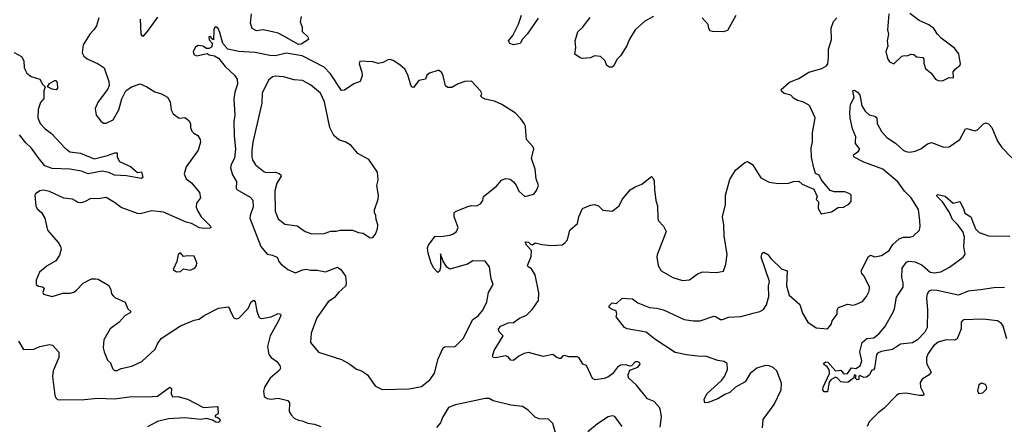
# Model space of a CAD drawing. Extents: x 2056909 to 2160450, y 827444 to 1016825.
# Tile 406 of 501: x 2099505 to 2106783, y 974300 to 977291. Entities that reach past the tile are written whole.
import ezdxf

# ---------------------------------------------------------------- set-up
doc = ezdxf.new("R2010")
doc.units = 0

msp = doc.modelspace()

# ---------------------------------------------------------------- linework, layer by layer
at = {"layer": '0CON10XD'}
for points in [[(2101586.2, 977315), (2101579.2, 977275), (2101592, 977235), (2101594, 977205), (2101635.4, 977165.4), (2101639.2, 977145), (2101585, 977110.7), (2101565, 977107.1), (2101458.1, 977168.1), (2101415, 977191.3), (2101375, 977202.5), (2101305.4, 977215.4), (2101255, 977208.5), (2101222.9, 977225), (2101211.8, 977265), (2101217.9, 977335)], [(2103337.8, 977302.2), (2103256.4, 977183.6), (2103222, 977148), (2103205, 977114.4), (2103155, 977105.6), (2103128, 977115), (2103118.6, 977135), (2103151.1, 977175), (2103193.1, 977256.9), (2103215.4, 977325)], [(2104798.3, 977321.7), (2104737.7, 977212.3), (2104705, 977201.2), (2104626.4, 977203.6), (2104609.5, 977209.5), (2104598.8, 977225), (2104593.3, 977255), (2104548.8, 977305)], [(2105930, 977335), (2105920.8, 977215), (2105927.5, 977185), (2105916.2, 977135), (2105921.2, 977095), (2105908, 977055), (2105920.8, 977005), (2105935, 976978.8), (2105965.8, 976964.2), (2106025, 977022.5), (2106045, 977027.5), (2106065, 977023.8), (2106095, 977036.7), (2106114, 977034), (2106135, 977016.2), (2106181.7, 977011.7), (2106189.3, 976999.3), (2106189.3, 976969.3), (2106199.3, 976929.3), (2106242.5, 976895), (2106275, 976852.5), (2106295, 976842.5), (2106325, 976840), (2106375, 976863.8), (2106408.6, 976861.4), (2106406.2, 976905), (2106423, 976927), (2106455, 976952.5), (2106460, 976965), (2106447.9, 977037.9), (2106415, 977080), (2106317.5, 977155), (2106288.8, 977185), (2106263.3, 977225), (2106225, 977253.3), (2106154.2, 977284.2), (2106085, 977336.7)], [(2100090, 977305), (2100073.6, 977246.4), (2100053.3, 977215), (2100023.8, 977185), (2099974.3, 977105), (2099966.7, 977045), (2099980.5, 977020.5), (2100002.9, 977002.9), (2100084.6, 976964.6), (2100130.8, 976935), (2100164.3, 976834.3), (2100165.7, 976805), (2100154.5, 976775.5), (2100086.2, 976685), (2100063.8, 976635), (2100071.2, 976585), (2100105, 976540), (2100125, 976526.7), (2100145, 976526.2), (2100195, 976550), (2100239.2, 976625), (2100259.2, 976705), (2100290, 976765), (2100332.5, 976795), (2100395, 976818), (2100445, 976795.8), (2100505, 976758), (2100553.6, 976743.6), (2100598.8, 976718.8), (2100617.5, 976685), (2100624.3, 976625), (2100638.8, 976595), (2100685, 976562.5), (2100725, 976567.7), (2100756.2, 976545), (2100768.8, 976525), (2100768.1, 976495), (2100777.4, 976467.4), (2100791.6, 976451.6), (2100822.2, 976435), (2100839.2, 976405), (2100840.8, 976385), (2100823.4, 976326.6)], [(2100525, 977310), (2100447.1, 977205), (2100415, 977167.5), (2100403.8, 977185), (2100399.4, 977295)], [(2103083.8, 975036.2), (2103115, 975051.1), (2103155, 975053.3), (2103198.8, 975085), (2103252.2, 975107.8), (2103292, 975148), (2103339.4, 975215), (2103343.1, 975273.1), (2103315.4, 975405), (2103288.7, 975448.7), (2103264.2, 975465), (2103258.9, 975475), (2103285, 975540), (2103288, 975585), (2103252.5, 975625), (2103241.4, 975648.6), (2103265, 975647.3), (2103281.3, 975631.3), (2103295, 975628.2), (2103315, 975641.4), (2103365, 975629.4), (2103435, 975622.2), (2103515, 975628), (2103535, 975641.2), (2103554, 975665), (2103572.5, 975735), (2103628, 975785), (2103638.8, 975835), (2103665, 975896.2), (2103725, 975921.4), (2103755, 975926), (2103782.5, 975915), (2103815, 975883.3), (2103885, 975876.7), (2103936.7, 975915), (2103958, 975962), (2104016.4, 976033.6), (2104055, 976056.7), (2104105, 976076), (2104175, 976132.5), (2104185, 976122.5), (2104195, 976100), (2104196.2, 976035), (2104207.5, 975955), (2104220, 975915), (2104221.4, 975821.4), (2104226.2, 975805), (2104264.1, 975764.1), (2104283.8, 975725), (2104217.7, 975552.3), (2104213.8, 975535), (2104224, 975475), (2104246.7, 975435), (2104333.3, 975385), (2104405, 975362.5), (2104455, 975369.2), (2104515, 975412.9), (2104555, 975426.7), (2104655, 975422.2), (2104707.3, 975432.7), (2104724.3, 975485), (2104734.2, 975555.8), (2104712.7, 975692.7), (2104710.8, 975775), (2104698.9, 975835), (2104722.5, 975925), (2104721.4, 975995), (2104755, 976110), (2104795, 976178.8), (2104865, 976236.2), (2104885, 976243.8), (2104921.7, 976221.7), (2104982.3, 976122.3), (2105045, 976091.2), (2105115, 976080), (2105187.7, 976082.3), (2105225, 976096.2), (2105265, 976096.7), (2105290, 976075), (2105375, 976037.5), (2105400, 975985), (2105393, 975963), (2105410, 975945), (2105406.7, 975895), (2105430, 975855), (2105505, 975870), (2105555, 975903.3), (2105595, 975906.2), (2105633.6, 975926.4), (2105651.7, 975948.3), (2105650, 975995), (2105640, 976005), (2105605, 976018.8), (2105525, 976018.8), (2105495, 976027.5), (2105429.3, 976109.3), (2105415, 976142.5), (2105387.5, 976155), (2105376, 976195), (2105358.8, 976275), (2105355.8, 976345), (2105365.8, 976385), (2105364.4, 976455), (2105383.8, 976565), (2105345, 976652.5), (2105335, 976662.5), (2105295, 976683.3), (2105255, 976693.8), (2105225, 976711.2), (2105203.9, 976733.9), (2105155, 976746.2), (2105135, 976763.3), (2105134, 976775), (2105195, 976830), (2105265, 976855.8), (2105337, 976903), (2105435, 976931.2), (2105469.7, 976950.3), (2105477.5, 976965), (2105484, 977015), (2105482.7, 977072.7), (2105505.6, 977144.4), (2105502.7, 977227.3), (2105521.7, 977278.3), (2105545, 977303.8)], [(2104188.8, 977315), (2104125, 977280), (2104054.5, 977215.5), (2104012.1, 977147.9), (2103993.2, 977096.8), (2103946.8, 977023.2), (2103921.2, 976998.8), (2103895, 976947.5), (2103885, 976941.2), (2103865, 976941.2), (2103845, 976953.3), (2103829.2, 976989.2), (2103798.1, 977018.1), (2103755, 977023.8), (2103725, 977008.8), (2103665, 977004), (2103648, 977008), (2103607.5, 977037.5), (2103617.1, 977085), (2103611.4, 977135), (2103629.7, 977200.3), (2103666.4, 977233.6), (2103722.1, 977307.9)], [(2102185, 974558.8), (2102385, 974563.8), (2102475, 974578.8), (2102539.1, 974630.9), (2102570.9, 974679.1), (2102598.9, 974785), (2102634.3, 974865.7), (2102645, 974873.3), (2102725, 974876.7), (2102782, 974935), (2102854.5, 975075), (2102895, 975102.5), (2102929.5, 975145), (2102956.9, 975205), (2102970.8, 975275), (2103003.8, 975335), (2102991.2, 975375), (2102978.8, 975465), (2102945, 975505.8), (2102855, 975508), (2102815, 975483.3), (2102685, 975448), (2102663, 975463), (2102632.3, 975512.3), (2102615, 975560), (2102615, 975460), (2102607.7, 975432.3), (2102595, 975423.3), (2102565, 975457.5), (2102545, 975500), (2102523.8, 975565), (2102520, 975605), (2102526.4, 975623.6), (2102575, 975690), (2102617.5, 975687.5), (2102685, 975698.6), (2102706.7, 975705), (2102733.8, 975725), (2102745.8, 975755), (2102715.7, 975835), (2102715.8, 975864.2), (2102725.7, 975874.3), (2102818.7, 975911.3), (2102845, 975917.5), (2102885, 975916.2), (2102910.5, 975929.5), (2102927.5, 975955), (2102932.5, 975985), (2103029.5, 976060.5), (2103067.5, 976105), (2103095, 976117.5), (2103131.7, 976111.7), (2103155, 976092.5), (2103175, 976067.5), (2103195, 976023.3), (2103240, 975985), (2103305, 976002.5), (2103325, 976027.5), (2103338.8, 976065), (2103323.6, 976113.6), (2103315.6, 976185.6), (2103288, 976265), (2103306.1, 976336.1), (2103297.5, 976355), (2103252.5, 976405), (2103247.5, 976465), (2103243, 976503), (2103233.6, 976523.6), (2103209.5, 976559.5), (2103169.7, 976599.7), (2103070, 976665), (2103015, 976688.1), (2102945, 976702.5), (2102925, 976713.8), (2102913.3, 976725), (2102920, 976745), (2102912.5, 976765), (2102845, 976835.7), (2102795, 976834.4), (2102745, 976816.9), (2102700.5, 976789.5), (2102669.5, 976789.5), (2102651.4, 976801.4), (2102636.2, 976875), (2102625, 976897.5), (2102605, 976916.7), (2102595, 976916.7), (2102533.9, 976896.1), (2102515, 976880), (2102505, 976852.5), (2102455, 976842.5), (2102415, 976790), (2102405, 976793.3), (2102397, 976807), (2102375, 976883.8), (2102351.4, 976925), (2102315, 976958.6), (2102265, 976990), (2102244.2, 976995.8), (2102225.9, 976994.1), (2102192.5, 976975), (2102155, 976966.2), (2102115, 976978.8), (2102020, 976985), (2102013.3, 976965), (2102033, 976903), (2102036.7, 976875), (2102022.5, 976835), (2101975, 976816), (2101905, 976770), (2101885, 976768.8), (2101802, 976892), (2101755, 976940.8), (2101593.5, 977023.5), (2101475, 977042.7), (2101395, 977024.6), (2101355, 977025.5), (2101245, 977048.5), (2101125.5, 977055.5), (2101044.3, 977074.3), (2101006.2, 977115), (2100985, 977197.5), (2100972.5, 977225), (2100955, 977237.5), (2100945, 977230), (2100940, 977215), (2100938.3, 977141.7), (2100925, 977150), (2100916.2, 977166.2), (2100903.8, 977165), (2100905, 977142.5), (2100930, 977115), (2100923, 977087), (2100905, 977077.5), (2100885, 977077.5), (2100860, 977095), (2100825, 977100), (2100805, 977087.5), (2100787.5, 977055), (2100793.6, 977033.6), (2100815, 977023.3), (2100891.7, 977041.7), (2100905, 977032.5), (2100945, 977023.3), (2100975.6, 977005.6), (2101024.1, 976944.1), (2101092.2, 976882.2), (2101112.4, 976852.4), (2101114.4, 976815), (2101095.4, 976754.6), (2101088.1, 976705), (2101095.7, 976585), (2101088.1, 976535), (2101090, 976435), (2101100.9, 976335), (2101093.6, 976266.4), (2101068.3, 976221.7), (2101064.4, 976195), (2101078.6, 976145), (2101108.6, 976095), (2101106, 976045), (2101111.2, 976035), (2101208.9, 975978.9), (2101227.6, 975957.6), (2101231.3, 975908.7), (2101208.1, 975845), (2101206.9, 975825), (2101286.9, 975615), (2101335, 975558.8), (2101375, 975550.6), (2101406.7, 975536.7), (2101414.2, 975525), (2101420, 975505), (2101435.7, 975485.7), (2101486.7, 975445), (2101545, 975418.8), (2101595, 975442), (2101625, 975447.5), (2101655, 975438.8), (2101705, 975440.6), (2101765, 975428.1), (2101855, 975462), (2101880, 975445), (2101914, 975395), (2101919.2, 975345), (2101915.6, 975325), (2101860.6, 975275), (2101832.6, 975237.4), (2101784.3, 975205), (2101702.2, 975087.8), (2101658.6, 974975), (2101654.2, 974905), (2101715, 974834.3), (2101885, 974778.8), (2101946.7, 974745), (2101995, 974708.8), (2102032.5, 974695), (2102076.7, 974665), (2102118, 974605), (2102135, 974582), (2102185, 974558.8)], [(2099465, 977048.8), (2099518.3, 977018.3), (2099537.1, 976987.1), (2099539.1, 976935), (2099557, 976897), (2099591.1, 976871.1), (2099655, 976852.2), (2099673.5, 976815), (2099693, 976795), (2099684.5, 976764.5), (2099682.5, 976707.5), (2099660.3, 976679.7), (2099642.1, 976627.9), (2099639.2, 976565), (2099655.8, 976525), (2099694.8, 976484.8), (2099740.2, 976450.2), (2099837.8, 976345), (2099876.2, 976315), (2099955, 976303.3), (2100055, 976263.1), (2100155, 976287.7), (2100207.3, 976307.3), (2100225, 976306.7), (2100225.7, 976275), (2100242.3, 976242.3), (2100323.8, 976205), (2100375, 976162), (2100406, 976166), (2100416.2, 976123.8), (2100403.3, 976116.7), (2100295, 976137.1), (2100205, 976141.4), (2100165, 976160.6), (2100115, 976171.8), (2100012.4, 976152.4), (2099962.1, 976172.1), (2099875, 976186.7), (2099745, 976190), (2099691.9, 976211.9), (2099642.4, 976272.4), (2099592.6, 976342.6), (2099550.9, 976380.9), (2099505, 976440.4)], [(2099775, 976772.7), (2099745, 976777.6), (2099711.2, 976795), (2099725, 976818.3), (2099765, 976842.7), (2099775, 976842), (2099783.1, 976825), (2099784.3, 976785), (2099775, 976772.7)], [(2102095, 975677.5), (2102115, 975680.8), (2102136, 975705), (2102150, 975745), (2102152, 975775), (2102140, 975815), (2102138.8, 975845), (2102128.8, 975865), (2102128.8, 975885), (2102156, 975965), (2102157.1, 975995), (2102144.2, 976065), (2102154, 976105), (2102151.2, 976165), (2102085, 976256.7), (2102005, 976302), (2101955, 976362), (2101916.8, 976386.8), (2101865, 976402.5), (2101827.1, 976435), (2101797.1, 976495), (2101757.9, 976685), (2101727.7, 976747.7), (2101655, 976810.4), (2101595, 976841.5), (2101533.2, 976846.8), (2101455, 976867.9), (2101395, 976873.5), (2101375, 976869.4), (2101344.7, 976845.3), (2101297.9, 976747.9), (2101294.6, 976674.6), (2101227.9, 976385), (2101220, 976325), (2101222.1, 976275), (2101226.1, 976255), (2101248.5, 976218.5), (2101308.9, 976168.9), (2101325, 976162.5), (2101395, 976163.5), (2101423.8, 976155), (2101435.8, 976145), (2101437.1, 976135), (2101405, 976084), (2101392.3, 976025), (2101393.6, 975875), (2101415, 975818), (2101465, 975778.6), (2101555, 975766.9), (2101615, 975725.7), (2101665, 975708.1), (2101755, 975711.9), (2101805, 975727.1), (2101845, 975727.8), (2101875, 975735.6), (2101965.8, 975735.8), (2102008.6, 975718.6), (2102045, 975713.8), (2102095, 975677.5)], [(2104995.4, 974274.6), (2105000.9, 974335), (2105082.4, 974447.6), (2105133.8, 974555), (2105136.1, 974603.9), (2105102.5, 974695), (2105075, 974720.6), (2105045, 974732.9), (2105015, 974735.7), (2104955, 974715.6), (2104904.8, 974675.2), (2104866.6, 974613.4), (2104797.1, 974575), (2104755, 974535.6), (2104718.5, 974521.5), (2104665, 974489.4), (2104595, 974462), (2104568.3, 974458.3), (2104564.2, 974485), (2104585, 974525.8), (2104695, 974627.5), (2104714.6, 974655), (2104737.5, 974705), (2104735, 974750), (2104712.5, 974765), (2104665, 974771.1), (2104575, 974802.9), (2104535, 974801.1), (2104435, 974813.4), (2104350.6, 974830.6), (2104200.2, 974930.2), (2104135, 974982.1), (2103995, 975006), (2103976.7, 975015), (2103913.8, 975095), (2103918.8, 975115), (2103915, 975140), (2103885, 975148.8), (2103862.5, 975165), (2103862.5, 975175), (2103885, 975198.8), (2103917, 975193), (2103958.3, 975231.7), (2104035, 975227.5), (2104075, 975198.5), (2104160, 975165), (2104215, 975160), (2104265, 975146.9), (2104416.2, 975075), (2104484.6, 975064.6), (2104535, 975064.5), (2104635, 975099.2), (2104647.9, 975097.9), (2104685, 975075.6), (2104700, 975075), (2104745, 975092.5), (2104835, 975097.5), (2104927.3, 975122.7), (2104975.7, 975134.3), (2105002.1, 975147.9), (2105025.4, 975184.6), (2105043.6, 975245), (2105041.2, 975325), (2105046.3, 975356.3), (2104985.8, 975535), (2104992.5, 975565), (2105005, 975572.5), (2105036, 975555), (2105058, 975525), (2105135, 975450), (2105178.8, 975435), (2105171.9, 975325), (2105192.9, 975255), (2105271.2, 975185), (2105290.9, 975120.9), (2105331.2, 975055), (2105393.4, 975013.4), (2105475, 975006.7), (2105494.1, 975025.9), (2105505.9, 975044.1), (2105510, 975065), (2105546.7, 975115), (2105547.5, 975145), (2105557.5, 975165), (2105625, 975188), (2105665, 975180), (2105683.9, 975186.1), (2105735, 975208.8), (2105765.5, 975244.5), (2105784.3, 975285), (2105787.1, 975315), (2105746.5, 975396.5), (2105728.8, 975415), (2105725.7, 975435), (2105778.4, 975541.6), (2105795, 975551.1), (2105825, 975537.5), (2105875, 975548.5), (2105930.8, 975585), (2105959.7, 975630.3), (2106005, 975671.5), (2106037.4, 975682.6), (2106085.7, 975684.3), (2106108.8, 975691.2), (2106156, 975735), (2106161.4, 975765), (2106159.1, 975805), (2106148.3, 975888.3), (2106095.3, 975975.3), (2106044.7, 976024.7), (2105995, 976093.3), (2105885, 976186.2), (2105745, 976238.5), (2105674, 976275), (2105667.5, 976285), (2105670, 976295), (2105705, 976319.2), (2105715.7, 976335), (2105684.2, 976375), (2105684.2, 976394.2), (2105686.2, 976425), (2105661.2, 976485), (2105643.1, 976563.1), (2105640.8, 976605), (2105645, 976663.3), (2105672, 976715), (2105664.3, 976765), (2105675, 976770), (2105698, 976755), (2105714, 976735), (2105731.1, 976655), (2105754.2, 976615), (2105785, 976587.5), (2105825, 976579.2), (2105840.8, 976565), (2105842.6, 976522.6), (2105874.3, 976465), (2105915, 976421.4), (2105978.1, 976378.1), (2106035, 976325.6), (2106055, 976317.8), (2106085, 976312.9), (2106125, 976320), (2106165, 976337.5), (2106216.2, 976373.8), (2106245, 976382.2), (2106335, 976348.8), (2106375, 976351.2), (2106455, 976406.2), (2106495, 976483.3), (2106505, 976486.7), (2106565, 976468.8), (2106585, 976478), (2106629.7, 976520.3), (2106645, 976527.5), (2106665, 976520.8), (2106690, 976495), (2106733.4, 976393.4), (2106765, 976347.5), (2106839.3, 976269.3)], [(2100823.4, 976326.6), (2100736.4, 976203.6), (2100721.7, 976151.7), (2100735.9, 976115.9), (2100776, 976085), (2100834.4, 976015), (2100840.8, 975975), (2100811.2, 975935), (2100810.8, 975905), (2100821.4, 975875), (2100847.1, 975835), (2100915.8, 975765), (2100918.8, 975755), (2100910.8, 975749.2), (2100865, 975747.5), (2100835, 975753.1), (2100774, 975785), (2100735, 975795.5), (2100567.3, 975867.3), (2100482.9, 975877.1), (2100395, 975856.2), (2100375, 975858.8), (2100255, 975901.9), (2100205, 975940.6), (2100145, 975976), (2100085, 975968.1), (2100030.3, 975969.7), (2099985, 975944.3), (2099957.3, 975937.3), (2099935, 975940.8), (2099913.3, 975955), (2099895, 975964), (2099832.7, 975972.7), (2099725, 976020), (2099680.7, 976030.7), (2099655, 976026.7), (2099622.5, 976005), (2099617.5, 975995), (2099624.1, 975914.1), (2099635, 975893.3), (2099666.1, 975866.1), (2099690, 975825), (2099711.2, 975735), (2099790, 975645), (2099807.5, 975615), (2099810.8, 975595), (2099800.3, 975549.7), (2099772.1, 975507.9), (2099707.7, 975472.3), (2099651.2, 975425), (2099626.2, 975365), (2099626.7, 975335), (2099645, 975321.2), (2099675, 975316.2), (2099686.2, 975306.2), (2099676.2, 975275), (2099681.2, 975261.2), (2099745, 975245.8), (2099825, 975269.2), (2099879.5, 975270.5), (2099905, 975278), (2099925, 975291.2), (2099975, 975344.2), (2100035, 975375.8), (2100065.8, 975375.8), (2100085, 975372), (2100165, 975326), (2100179.2, 975295), (2100183.8, 975265), (2100195, 975248.8), (2100207.3, 975237.3), (2100283.9, 975203.9), (2100303.8, 975155), (2100326.7, 975135), (2100322.5, 975125), (2100283.8, 975105), (2100241.2, 975055), (2100174, 975005), (2100128, 974925), (2100122, 974865), (2100129.2, 974835), (2100153.3, 974775), (2100176.7, 974755), (2100191.7, 974711.7), (2100207, 974697), (2100225, 974697.5), (2100255, 974712), (2100335, 974731.1), (2100408, 974765), (2100506.2, 974855), (2100524.2, 974895), (2100552, 974935), (2100695, 975029.1), (2100795, 975069.5), (2100832.6, 975077.4), (2100868, 975105), (2100975, 975159.2), (2101045, 975168.8), (2101057, 975157), (2101064.2, 975134.2), (2101087.7, 975087.7), (2101105, 975081.2), (2101125, 975083.8), (2101193.6, 975156.4), (2101215, 975205.7), (2101235, 975218.1), (2101246.2, 975206.2), (2101257.6, 975137.6), (2101273.3, 975095), (2101282.5, 975085), (2101295, 975082), (2101364.4, 975095.6), (2101415, 975118.6), (2101433.8, 975113.8), (2101435.8, 975105), (2101419.1, 975065), (2101355.6, 974955), (2101338, 974875), (2101346.8, 974816.8), (2101363.8, 974795), (2101405, 974764), (2101427.5, 974735), (2101432.5, 974715), (2101425, 974700), (2101357.6, 974642.4), (2101315.8, 974574.2), (2101306.2, 974545), (2101313.3, 974505), (2101335, 974491.2), (2101365, 974485.8), (2101415, 974492.5), (2101487.1, 974477.1), (2101499.5, 974459.5), (2101498, 974395), (2101511.2, 974371.2), (2101535, 974346.7), (2101565, 974330), (2101593.6, 974326.4), (2101635, 974308), (2101685, 974300.8), (2101730, 974285)], [(2106785, 975310.5), (2106705, 975309.2), (2106605.8, 975294.2), (2106515, 975284.8), (2106445, 975254), (2106285, 975289.7), (2106245, 975292.4), (2106225.6, 975285), (2106212.7, 975265), (2106207.5, 975235), (2106214.2, 975145), (2106211.6, 975015), (2106195, 974981.6), (2106142.5, 974925), (2106105, 974902.9), (2106015, 974892.5), (2105955.6, 974854.4), (2105871.7, 974838.3), (2105845, 974826.7), (2105838, 974815), (2105823.8, 974715), (2105815, 974702.5), (2105801.7, 974698.3), (2105786.2, 974665), (2105765, 974650), (2105745, 974646.7), (2105715, 974660), (2105707.5, 974655), (2105707.5, 974632.5), (2105695, 974630), (2105680, 974645), (2105687, 974653), (2105685, 974660), (2105675, 974665.6), (2105669.5, 974640.5), (2105627.8, 974612.2), (2105615, 974610), (2105575, 974614.1), (2105550.7, 974640.7), (2105535, 974648.9), (2105500.5, 974629.5), (2105488.8, 974611.2), (2105484.5, 974585.5), (2105475, 974540), (2105450.6, 974540.6), (2105440.6, 974555), (2105443.8, 974575), (2105491.2, 974675), (2105488.6, 974705), (2105474, 974725), (2105446.7, 974745), (2105453.3, 974755), (2105465, 974761.1), (2105479.1, 974759.1), (2105535, 974696.2), (2105575, 974701.2), (2105595, 974676.2), (2105605, 974672.7), (2105625, 974676), (2105653, 974717), (2105685, 974713.6), (2105716.8, 974733.2), (2105729.5, 974769.5), (2105716.2, 974835), (2105733.1, 974905), (2105766.5, 974933.5), (2105819.5, 974940.5), (2105858.7, 974971.3), (2105900.2, 975019.8), (2105961.8, 975128.2), (2105971.5, 975155), (2105985, 975240), (2106034.6, 975315), (2106036.2, 975345), (2106026.7, 975385), (2106028.1, 975455), (2106060.7, 975499.3), (2106075, 975507.1), (2106125, 975501.8), (2106175, 975477.5), (2106235, 975425.3), (2106265, 975420.3), (2106315, 975427.5), (2106379, 975461), (2106480, 975535), (2106494, 975555), (2106483, 975615), (2106487.6, 975685), (2106475.3, 975725), (2106437.7, 975777.7), (2106400, 975815), (2106376.9, 975865), (2106326, 975946), (2106286, 975985), (2106284, 975995), (2106291.9, 975998.1), (2106345, 975986.7), (2106405, 975935.8), (2106455, 975947.5), (2106482.5, 975895), (2106491.2, 975861.2), (2106534.4, 975834.4), (2106570, 975745), (2106597.9, 975717.9), (2106665, 975692.9), (2106825, 975690)], [(2100665, 975426.7), (2100695, 975428.8), (2100715, 975450), (2100765, 975439.2), (2100798.8, 975455), (2100811.2, 975475), (2100814, 975495), (2100795, 975542.5), (2100745, 975546.7), (2100715, 975540), (2100695, 975567.5), (2100677.5, 975555), (2100666.4, 975503.6), (2100640, 975445), (2100665, 975426.7)], [(2106802, 974932), (2106775, 975026.7), (2106761.2, 975045), (2106732.5, 975065), (2106625, 975078.6), (2106485, 975073.3), (2106475, 975067.5), (2106463.3, 975055), (2106463, 975007), (2106435, 974933.3), (2106415, 974921.2), (2106354.2, 974924.2), (2106295, 974907.8), (2106259.2, 974880.8), (2106220.6, 974825), (2106207.5, 974795), (2106207.5, 974765), (2106210.8, 974745), (2106243.3, 974685), (2106226.7, 974665), (2106176.2, 974635), (2106161.7, 974608.3), (2106164.2, 974575), (2106187.5, 974525), (2106185.7, 974514.3), (2106155, 974513.3), (2106055, 974530), (2106003.3, 974525), (2105985, 974513.8), (2105893.6, 974416.4), (2105851.2, 974385), (2105785, 974318.8), (2105768.6, 974285)], [(2104240.4, 974280.4), (2104249.5, 974355), (2104242.8, 974402.8), (2104233.3, 974425), (2104195, 974469.4), (2104145, 974488.6), (2104065, 974590), (2104040.8, 974610.8), (2104006.2, 974645), (2104003.6, 974666.4), (2104015, 974700), (2104075, 974723.3), (2104092.5, 974745), (2104090, 974755), (2104075, 974762.5), (2104055, 974762.5), (2104026.7, 974733.3), (2104015, 974730), (2103985, 974740), (2103945, 974737.5), (2103925, 974723.3), (2103887.1, 974672.9), (2103851.9, 974648.1), (2103825, 974638.2), (2103758.3, 974628.3), (2103738.2, 974638.2), (2103695, 974734), (2103666.7, 974745), (2103641.2, 974791.2), (2103625, 974800), (2103565, 974800), (2103531.2, 974808.8), (2103517, 974803), (2103505, 974787.5), (2103495, 974787.5), (2103475, 974793.8), (2103445, 974816.2), (2103375, 974801.2), (2103265, 974830), (2103235, 974824.3), (2103195.5, 974804.5), (2103155, 974772), (2103136.7, 974775), (2103115, 974798.8), (2103095, 974807.5), (2103025, 974791.4), (2103005, 974793.3), (2103001.2, 974805), (2103012.5, 974845), (2103078, 974955), (2103048.6, 974985), (2103044.5, 975005.5), (2103061.2, 975025), (2103083.8, 975036.2)], [(2099495.7, 974915.7), (2099534.3, 974854.3), (2099610, 974855), (2099655, 974875.7), (2099725, 974891.2), (2099747.5, 974885), (2099793.8, 974833.8), (2099795.7, 974795), (2099753.1, 974695), (2099746.7, 974655), (2099764.4, 974515), (2099772.5, 974495), (2099785, 974484.4), (2099805, 974480.6), (2099985, 974484.7), (2100083.4, 974493.4), (2100205, 974488.5), (2100335, 974505.7), (2100445, 974502.5), (2100525, 974508), (2100615, 974573.8), (2100628.1, 974565), (2100626, 974525), (2100635, 974503.8), (2100675, 974506), (2100745, 974487.3), (2100865, 974424), (2100965, 974432.5), (2100970, 974425), (2100971.7, 974378.3), (2100950, 974365), (2100950, 974355), (2100965, 974354), (2100981.7, 974341.7), (2100986, 974325), (2100975.5, 974314.5), (2100955, 974315.5), (2100930.8, 974330.8), (2100885, 974344), (2100845, 974336), (2100725, 974348.9), (2100605, 974341.8), (2100525, 974320.4), (2100449.4, 974280.6)], [(2106595, 974528.8), (2106625, 974533.3), (2106650.5, 974559.5), (2106654, 974575), (2106643.3, 974595), (2106615, 974604), (2106595, 974592.5), (2106586, 974545), (2106595, 974528.8)], [(2103472.4, 974212.4), (2103445, 974306.7), (2103415, 974338.8), (2103345, 974340), (2103315, 974352.5), (2103264.2, 974405), (2103222.7, 974432.7), (2103135, 974440.9), (2103004.5, 974474.5), (2102975, 974490), (2102945, 974491.4), (2102725.6, 974444.4), (2102675, 974423.8), (2102630, 974350), (2102615, 974312.5), (2102585, 974277.5)], [(2103958, 974285), (2103905, 974358.8), (2103885, 974363.3), (2103854.1, 974355.9), (2103775.5, 974304.5), (2103704.4, 974245.6)]]:
    msp.add_lwpolyline(points, dxfattribs=at)

doc.saveas('drawing.dxf')
